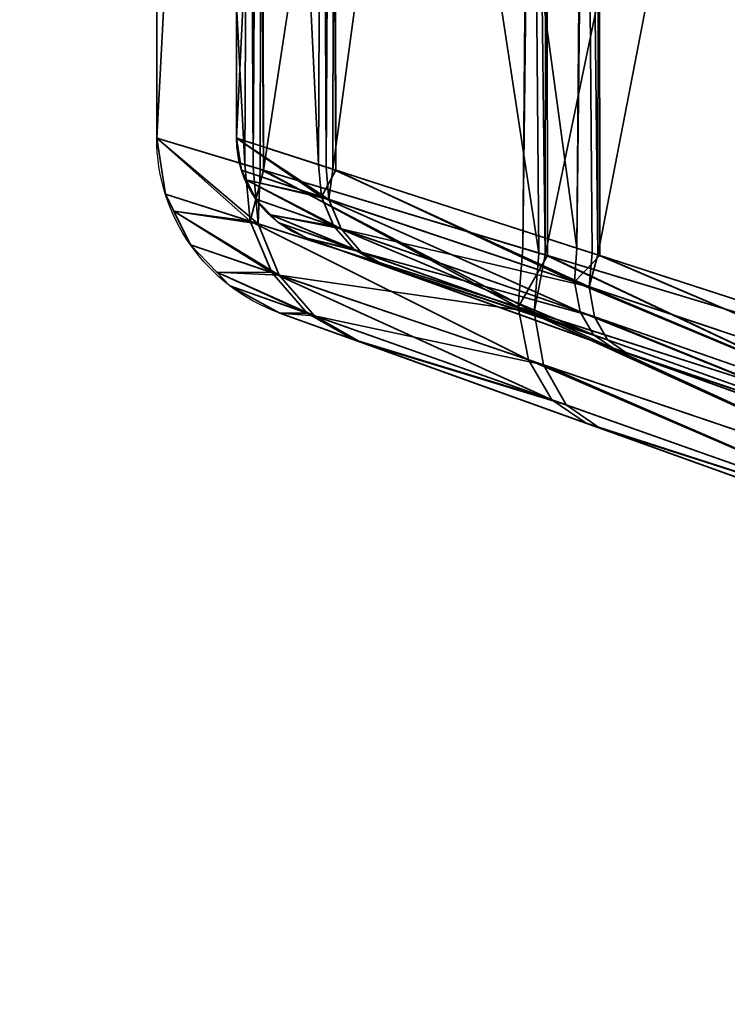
# Model space of a CAD drawing. Header units: millimetres. Extents: x -603 to 3703, y -120 to 249.
# Tile 821 of 1056: x 2462.41 to 2469.07, y -40.45 to -31.18. Entities that reach past the tile are written whole.
import ezdxf

# ---------------------------------------------------------------- set-up
doc = ezdxf.new("R2010")
doc.units = ezdxf.units.MM
doc.layers.add('151', color=7, linetype='Continuous', true_color=0xffffff)

# ---------------------------------------------------------------- blocks, each defined once
blk = doc.blocks.new('UG_SURFACE_185')
at = {"layer": '151', "color": 252, "linetype": 'Continuous', "lineweight": 35}
for points in [[(2471.2992, -14.415, 1018.7221), (2471.2992, -34.585, 1018.7221), (2467.3533, -33.3969, 1020.944)], [(2467.3533, -33.3969, 1020.944), (2467.3753, -15.5965, 1020.9816), (2471.2992, -14.415, 1018.7221)], [(2471.2992, -34.585, 1161.2779), (2471.2992, -14.415, 1161.2779), (2467.3533, -15.6031, 1159.0559)], [(2467.8485, -15.6031, 1158.494), (2471.519, -14.415, 1160.5608), (2471.519, -34.585, 1160.5608)], [(2471.519, -14.415, 1019.4391), (2467.8688, -15.5965, 1021.5409), (2467.8485, -33.3969, 1021.5061)], [(2467.8485, -33.3969, 1021.5061), (2471.519, -34.585, 1019.4391), (2471.519, -14.415, 1019.4391)], [(2467.2954, -15.6205, 1159.0234), (2464.6738, -16.4099, 1155.4127), (2464.705, -32.5995, 1155.3915)], [(2467.2954, -15.6205, 1159.0234), (2464.705, -32.5995, 1155.3915), (2467.1428, -33.3335, 1158.8846)], [(2465.3556, -16.4099, 1155.1049), (2467.7947, -15.6205, 1158.4636), (2467.6526, -33.3335, 1158.3346)], [(2467.1428, -15.6665, 1021.1153), (2467.3753, -15.5965, 1020.9816), (2467.3533, -33.3969, 1020.944)], [(2467.1428, -33.3335, 1158.8846), (2467.3533, -15.6031, 1159.0559), (2467.2954, -15.6205, 1159.0234)], [(2467.1428, -33.3335, 1158.8846), (2467.3753, -33.4035, 1159.0185), (2467.3533, -15.6031, 1159.0559)], [(2467.3533, -15.6031, 1159.0559), (2467.3753, -33.4035, 1159.0185), (2471.2992, -34.585, 1161.2779)], [(2467.8485, -33.3969, 1021.5061), (2467.8688, -15.5965, 1021.5409), (2467.6526, -15.6665, 1021.6655)], [(2467.8485, -15.6031, 1158.494), (2467.8688, -33.4035, 1158.4591), (2467.6526, -33.3335, 1158.3346)], [(2467.7947, -15.6205, 1158.4636), (2467.8485, -15.6031, 1158.494), (2467.6526, -33.3335, 1158.3346)], [(2471.519, -34.585, 1160.5608), (2467.8688, -33.4035, 1158.4591), (2467.8485, -15.6031, 1158.494)], [(2467.2954, -33.3795, 1020.9767), (2464.705, -16.4005, 1024.6085), (2467.1428, -15.6665, 1021.1153)], [(2467.6526, -15.6665, 1021.6655), (2465.385, -16.4005, 1024.9149), (2465.3556, -32.5901, 1024.8952)], [(2465.3556, -32.5901, 1024.8952), (2467.7947, -33.3795, 1021.5364), (2467.6526, -15.6665, 1021.6655)], [(2467.1428, -15.6665, 1021.1153), (2467.3533, -33.3969, 1020.944), (2467.2954, -33.3795, 1020.9767)], [(2467.7947, -33.3795, 1021.5364), (2467.8485, -33.3969, 1021.5061), (2467.6526, -15.6665, 1021.6655)], [(2464.5288, -32.5464, 1155.1389), (2464.606, -16.4303, 1155.3195), (2463.7001, -16.7031, 1151)], [(2464.5288, -16.4536, 1024.8611), (2464.606, -32.5697, 1024.6805), (2463.7001, -32.2969, 1029)], [(2463.7001, -32.2969, 1029), (2463.7001, -16.7031, 1029), (2464.5288, -16.4536, 1024.8611)], [(2464.4499, -16.7031, 1151), (2465.2927, -16.4303, 1155.0181), (2465.2209, -32.5464, 1154.8501)], [(2465.2209, -16.4536, 1025.1499), (2464.4499, -16.7031, 1029), (2464.4499, -32.2969, 1029)], [(2464.4499, -32.2969, 1029), (2465.2927, -32.5697, 1024.9819), (2465.2209, -16.4536, 1025.1499)], [(2464.5288, -16.4536, 1024.8611), (2464.705, -16.4005, 1024.6085), (2464.606, -32.5697, 1024.6805)], [(2464.5288, -32.5464, 1155.1389), (2464.705, -32.5995, 1155.3915), (2464.606, -16.4303, 1155.3195)], [(2464.705, -16.4005, 1024.6085), (2464.6738, -32.5901, 1024.5873), (2464.606, -32.5697, 1024.6805)], [(2464.705, -32.5995, 1155.3915), (2464.6738, -16.4099, 1155.4127), (2464.606, -16.4303, 1155.3195)], [(2467.2954, -33.3795, 1020.9767), (2464.6738, -32.5901, 1024.5873), (2464.705, -16.4005, 1024.6085)], [(2465.2927, -32.5697, 1024.9819), (2465.385, -16.4005, 1024.9149), (2465.2209, -16.4536, 1025.1499)], [(2465.2927, -16.4303, 1155.0181), (2465.385, -32.5995, 1155.0851), (2465.2209, -32.5464, 1154.8501)], [(2465.2927, -32.5697, 1024.9819), (2465.3556, -32.5901, 1024.8952), (2465.385, -16.4005, 1024.9149)], [(2465.2927, -16.4303, 1155.0181), (2465.3556, -16.4099, 1155.1049), (2465.385, -32.5995, 1155.0851)], [(2467.6526, -33.3335, 1158.3346), (2465.385, -32.5995, 1155.0851), (2465.3556, -16.4099, 1155.1049)], [(2463.7001, -16.7031, 1151), (2463.7001, -32.2969, 1151), (2464.5288, -32.5464, 1155.1389)], [(2463.7001, -32.2969, 1029), (2463.7001, -32.2969, 1151), (2463.7001, -16.7031, 1151), (2463.7001, -16.7031, 1029)], [(2465.2209, -32.5464, 1154.8501), (2464.4499, -32.2969, 1151), (2464.4499, -16.7031, 1151)], [(2464.4499, -16.7031, 1029), (2464.4499, -16.7031, 1151), (2464.4499, -32.2969, 1151), (2464.4499, -32.2969, 1029)], [(2463.7001, -32.2969, 1029), (2464.606, -32.5697, 1024.6805), (2464.6533, -33.1046, 1024.7856)], [(2464.6533, -33.1046, 1024.7856), (2463.7816, -32.8248, 1029), (2463.7001, -32.2969, 1029)], [(2463.7001, -32.2969, 1151), (2463.7816, -32.8248, 1151), (2464.5789, -33.0807, 1155.0378)], [(2464.5789, -33.0807, 1155.0378), (2464.5288, -32.5464, 1155.1389), (2463.7001, -32.2969, 1151)], [(2463.7816, -32.8248, 1151), (2463.7001, -32.2969, 1151), (2463.7001, -32.2969, 1029), (2463.7816, -32.8248, 1029)], [(2464.4966, -32.5985, 1029), (2464.4499, -32.2969, 1029), (2464.4499, -32.2969, 1151), (2464.4966, -32.5985, 1151)], [(2464.4499, -32.2969, 1151), (2465.2209, -32.5464, 1154.8501), (2465.2495, -32.8517, 1154.7923)], [(2465.2495, -32.8517, 1154.7923), (2464.4966, -32.5985, 1151), (2464.4499, -32.2969, 1151)], [(2464.4499, -32.2969, 1029), (2464.4966, -32.5985, 1029), (2465.3199, -32.8753, 1025.0419)], [(2465.3199, -32.8753, 1025.0419), (2465.2927, -32.5697, 1024.9819), (2464.4499, -32.2969, 1029)], [(2464.4966, -32.5985, 1151), (2464.5417, -32.6896, 1151), (2464.5417, -32.6896, 1029), (2464.4966, -32.5985, 1029)], [(2464.5417, -32.6896, 1151), (2464.4966, -32.5985, 1151), (2465.2495, -32.8517, 1154.7923)], [(2465.3199, -32.8753, 1025.0419), (2464.4966, -32.5985, 1029), (2464.5417, -32.6896, 1029)], [(2464.705, -32.5995, 1155.3915), (2464.5288, -32.5464, 1155.1389), (2464.5789, -33.0807, 1155.0378)], [(2464.705, -32.5995, 1155.3915), (2464.5789, -33.0807, 1155.0378), (2467.1013, -33.8893, 1158.7138)], [(2464.6533, -33.1046, 1024.7856), (2464.606, -32.5697, 1024.6805), (2464.6738, -32.5901, 1024.5873)], [(2467.2489, -33.9366, 1021.1492), (2464.6533, -33.1046, 1024.7856), (2464.6738, -32.5901, 1024.5873)], [(2464.6738, -32.5901, 1024.5873), (2467.2954, -33.3795, 1020.9767), (2467.2489, -33.9366, 1021.1492)], [(2467.1013, -33.8893, 1158.7138), (2467.1428, -33.3335, 1158.8846), (2464.705, -32.5995, 1155.3915)], [(2465.2495, -32.8517, 1154.7923), (2465.2209, -32.5464, 1154.8501), (2465.385, -32.5995, 1155.0851)], [(2467.629, -33.6511, 1158.237), (2465.2495, -32.8517, 1154.7923), (2465.385, -32.5995, 1155.0851)], [(2465.3556, -32.5901, 1024.8952), (2465.2927, -32.5697, 1024.9819), (2465.3199, -32.8753, 1025.0419)], [(2465.3556, -32.5901, 1024.8952), (2465.3199, -32.8753, 1025.0419), (2467.768, -33.6978, 1021.6349)], [(2467.768, -33.6978, 1021.6349), (2467.7947, -33.3795, 1021.5364), (2465.3556, -32.5901, 1024.8952)], [(2465.385, -32.5995, 1155.0851), (2467.6526, -33.3335, 1158.3346), (2467.629, -33.6511, 1158.237)], [(2464.632, -32.8721, 1029), (2464.5417, -32.6896, 1029), (2464.5417, -32.6896, 1151), (2464.632, -32.8721, 1151)], [(2464.5417, -32.6896, 1151), (2465.2495, -32.8517, 1154.7923), (2465.3652, -33.1273, 1154.7028)], [(2465.3652, -33.1273, 1154.7028), (2464.632, -32.8721, 1151), (2464.5417, -32.6896, 1151)], [(2464.5417, -32.6896, 1029), (2464.632, -32.8721, 1029), (2465.4336, -33.1511, 1025.1354)], [(2465.4336, -33.1511, 1025.1354), (2465.3199, -32.8753, 1025.0419), (2464.5417, -32.6896, 1029)], [(2463.8603, -32.984, 1029), (2463.7816, -32.8248, 1029), (2464.6533, -33.1046, 1024.7856)], [(2464.5789, -33.0807, 1155.0378), (2463.7816, -32.8248, 1151), (2463.8603, -32.984, 1151)], [(2463.7816, -32.8248, 1029), (2463.8603, -32.984, 1029), (2463.8603, -32.984, 1151), (2463.7816, -32.8248, 1151)], [(2464.632, -32.8721, 1151), (2464.7732, -33.0188, 1151), (2464.7732, -33.0188, 1029), (2464.632, -32.8721, 1029)], [(2464.7732, -33.0188, 1151), (2464.632, -32.8721, 1151), (2465.3652, -33.1273, 1154.7028)], [(2465.4336, -33.1511, 1025.1354), (2464.632, -32.8721, 1029), (2464.7732, -33.0188, 1029)], [(2467.6833, -33.9335, 1158.0688), (2465.3652, -33.1273, 1154.7028), (2465.2495, -32.8517, 1154.7923)], [(2465.2495, -32.8517, 1154.7923), (2467.629, -33.6511, 1158.237), (2467.6833, -33.9335, 1158.0688)], [(2467.768, -33.6978, 1021.6349), (2465.3199, -32.8753, 1025.0419), (2465.4336, -33.1511, 1025.1354)], [(2463.8603, -32.984, 1029), (2464.6533, -33.1046, 1024.7856), (2464.8526, -33.5871, 1024.9492)], [(2464.8526, -33.5871, 1024.9492), (2464.0183, -33.3034, 1029), (2463.8603, -32.984, 1029)], [(2463.8603, -32.984, 1151), (2464.0183, -33.3034, 1151), (2464.7813, -33.5629, 1154.881)], [(2464.7813, -33.5629, 1154.881), (2464.5789, -33.0807, 1155.0378), (2463.8603, -32.984, 1151)], [(2464.0183, -33.3034, 1151), (2463.8603, -32.984, 1151), (2463.8603, -32.984, 1029), (2464.0183, -33.3034, 1029)], [(2464.8435, -33.092, 1029), (2464.7732, -33.0188, 1029), (2464.7732, -33.0188, 1151), (2464.8435, -33.092, 1151)], [(2464.7732, -33.0188, 1151), (2465.3652, -33.1273, 1154.7028), (2465.5566, -33.3463, 1154.59)], [(2465.5566, -33.3463, 1154.59), (2464.8435, -33.092, 1151), (2464.7732, -33.0188, 1151)], [(2464.7732, -33.0188, 1029), (2464.8435, -33.092, 1029), (2465.6234, -33.37, 1025.2532)], [(2465.6234, -33.37, 1025.2532), (2465.4336, -33.1511, 1025.1354), (2464.7732, -33.0188, 1029)], [(2467.1965, -34.3834, 1158.4195), (2467.1013, -33.8893, 1158.7138), (2464.5789, -33.0807, 1155.0378)], [(2464.5789, -33.0807, 1155.0378), (2464.7813, -33.5629, 1154.881), (2467.1965, -34.3834, 1158.4195)], [(2464.8526, -33.5871, 1024.9492), (2464.6533, -33.1046, 1024.7856), (2467.2489, -33.9366, 1021.1492)], [(2464.8435, -33.092, 1151), (2465.1115, -33.2379, 1151), (2465.1115, -33.2379, 1029), (2464.8435, -33.092, 1029)], [(2465.1115, -33.2379, 1151), (2464.8435, -33.092, 1151), (2465.5566, -33.3463, 1154.59)], [(2465.6234, -33.37, 1025.2532), (2464.8435, -33.092, 1029), (2465.1115, -33.2379, 1029)], [(2467.8097, -34.1492, 1157.8486), (2465.5566, -33.3463, 1154.59), (2465.3652, -33.1273, 1154.7028)], [(2465.3652, -33.1273, 1154.7028), (2467.6833, -33.9335, 1158.0688), (2467.8097, -34.1492, 1157.8486)], [(2465.4336, -33.1511, 1025.1354), (2467.8187, -33.9806, 1021.806), (2467.768, -33.6978, 1021.6349)], [(2467.8187, -33.9806, 1021.806), (2465.4336, -33.1511, 1025.1354), (2465.6234, -33.37, 1025.2532)], [(2465.5566, -33.3463, 1154.59), (2465.8053, -33.4874, 1154.4651), (2465.1115, -33.2379, 1151)], [(2465.1115, -33.2379, 1151), (2465.8053, -33.4874, 1154.4651), (2467.994, -34.2745, 1157.6011), (2471.4737, -35.526, 1159.6048)], [(2471.4737, -35.526, 1020.3953), (2468.1218, -34.3205, 1022.2827), (2465.8701, -33.5107, 1025.3837), (2465.1115, -33.2379, 1029)], [(2465.1115, -33.2379, 1029), (2465.1115, -33.2379, 1151), (2484.8423, -40.3336, 1163.7028), (2471.4737, -35.526, 1020.3953)], [(2471.4737, -35.526, 1159.6048), (2484.8423, -40.3336, 1163.7028), (2465.1115, -33.2379, 1151)], [(2465.1115, -33.2379, 1029), (2465.8701, -33.5107, 1025.3837), (2465.6234, -33.37, 1025.2532)], [(2464.2656, -33.5603, 1029), (2464.0183, -33.3034, 1029), (2464.8526, -33.5871, 1024.9492)], [(2464.7813, -33.5629, 1154.881), (2464.0183, -33.3034, 1151), (2464.2656, -33.5603, 1151)], [(2464.0183, -33.3034, 1029), (2464.2656, -33.5603, 1029), (2464.2656, -33.5603, 1151), (2464.0183, -33.3034, 1151)], [(2465.8053, -33.4874, 1154.4651), (2465.5566, -33.3463, 1154.59), (2467.8097, -34.1492, 1157.8486)], [(2467.3753, -33.4035, 1159.0185), (2467.1428, -33.3335, 1158.8846), (2467.1013, -33.8893, 1158.7138)], [(2467.629, -33.6511, 1158.237), (2467.6526, -33.3335, 1158.3346), (2467.8688, -33.4035, 1158.4591)], [(2467.9413, -34.1962, 1022.0302), (2465.6234, -33.37, 1025.2532), (2465.8701, -33.5107, 1025.3837)], [(2465.6234, -33.37, 1025.2532), (2467.9413, -34.1962, 1022.0302), (2467.8187, -33.9806, 1021.806)], [(2467.3753, -33.4035, 1159.0185), (2467.1013, -33.8893, 1158.7138), (2471.138, -35.1801, 1161.106)], [(2467.2489, -33.9366, 1021.1492), (2467.2954, -33.3795, 1020.9767), (2467.3533, -33.3969, 1020.944)], [(2471.138, -35.1801, 1018.894), (2467.2489, -33.9366, 1021.1492), (2467.3533, -33.3969, 1020.944)], [(2467.3533, -33.3969, 1020.944), (2471.2992, -34.585, 1018.7221), (2471.138, -35.1801, 1018.894)], [(2471.138, -35.1801, 1161.106), (2471.2992, -34.585, 1161.2779), (2467.3753, -33.4035, 1159.0185)], [(2471.427, -34.925, 1160.4626), (2467.629, -33.6511, 1158.237), (2467.8688, -33.4035, 1158.4591)], [(2467.8485, -33.3969, 1021.5061), (2467.7947, -33.3795, 1021.5364), (2467.768, -33.6978, 1021.6349)], [(2467.8485, -33.3969, 1021.5061), (2467.768, -33.6978, 1021.6349), (2471.427, -34.925, 1019.5373)], [(2471.427, -34.925, 1019.5373), (2471.519, -34.585, 1019.4391), (2467.8485, -33.3969, 1021.5061)], [(2467.8688, -33.4035, 1158.4591), (2471.519, -34.585, 1160.5608), (2471.427, -34.925, 1160.4626)], [(2467.8097, -34.1492, 1157.8486), (2467.994, -34.2745, 1157.6011), (2465.8053, -33.4874, 1154.4651)], [(2465.8701, -33.5107, 1025.3837), (2468.1218, -34.3205, 1022.2827), (2467.9413, -34.1962, 1022.0302)], [(2464.2656, -33.5603, 1029), (2464.8526, -33.5871, 1024.9492), (2465.1845, -33.9702, 1025.1553)], [(2465.1845, -33.9702, 1025.1553), (2464.3886, -33.6884, 1029), (2464.2656, -33.5603, 1029)], [(2464.2656, -33.5603, 1151), (2464.3886, -33.6884, 1151), (2465.1165, -33.9462, 1154.6837)], [(2465.1165, -33.9462, 1154.6837), (2464.7813, -33.5629, 1154.881), (2464.2656, -33.5603, 1151)], [(2464.3886, -33.6884, 1151), (2464.2656, -33.5603, 1151), (2464.2656, -33.5603, 1029), (2464.3886, -33.6884, 1029)], [(2467.4175, -34.761, 1158.0343), (2467.1965, -34.3834, 1158.4195), (2464.7813, -33.5629, 1154.881)], [(2464.7813, -33.5629, 1154.881), (2465.1165, -33.9462, 1154.6837), (2467.4175, -34.761, 1158.0343)], [(2465.1845, -33.9702, 1025.1553), (2464.8526, -33.5871, 1024.9492), (2467.3378, -34.4314, 1021.4484)], [(2467.2489, -33.9366, 1021.1492), (2467.3378, -34.4314, 1021.4484), (2464.8526, -33.5871, 1024.9492)], [(2464.8578, -33.9437, 1029), (2464.3886, -33.6884, 1029), (2465.1845, -33.9702, 1025.1553)], [(2465.1165, -33.9462, 1154.6837), (2464.3886, -33.6884, 1151), (2464.8578, -33.9437, 1151)], [(2464.3886, -33.6884, 1029), (2464.8578, -33.9437, 1029), (2464.8578, -33.9437, 1151), (2464.3886, -33.6884, 1151)], [(2467.629, -33.6511, 1158.237), (2471.427, -34.925, 1160.4626), (2471.3862, -35.2196, 1160.2496)], [(2471.3862, -35.2196, 1160.2496), (2467.6833, -33.9335, 1158.0688), (2467.629, -33.6511, 1158.237)], [(2467.768, -33.6978, 1021.6349), (2467.8187, -33.9806, 1021.806), (2471.3862, -35.2196, 1019.7504)], [(2471.3862, -35.2196, 1019.7504), (2471.427, -34.925, 1019.5373), (2467.768, -33.6978, 1021.6349)], [(2467.1013, -33.8893, 1158.7138), (2467.1965, -34.3834, 1158.4195), (2471.067, -35.6956, 1160.7332)], [(2471.067, -35.6956, 1160.7332), (2471.138, -35.1801, 1161.106), (2467.1013, -33.8893, 1158.7138)], [(2465.1845, -33.9702, 1025.1553), (2465.6162, -34.2165, 1025.3837), (2464.8578, -33.9437, 1029)], [(2471.22, -36.2317, 1020.3953), (2484.5884, -41.0394, 1163.7028), (2464.8578, -33.9437, 1151), (2464.8578, -33.9437, 1029)], [(2464.8578, -33.9437, 1151), (2484.5884, -41.0394, 1163.7028), (2471.22, -36.2317, 1159.6048)], [(2471.22, -36.2317, 1159.6048), (2467.7401, -34.9803, 1157.6011), (2465.5516, -34.1932, 1154.4651), (2464.8578, -33.9437, 1151)], [(2464.8578, -33.9437, 1029), (2465.6162, -34.2165, 1025.3837), (2467.8679, -35.0262, 1022.2827), (2471.22, -36.2317, 1020.3953)], [(2464.8578, -33.9437, 1151), (2465.5516, -34.1932, 1154.4651), (2465.1165, -33.9462, 1154.6837)], [(2467.4175, -34.761, 1158.0343), (2465.1165, -33.9462, 1154.6837), (2465.5516, -34.1932, 1154.4651)], [(2465.6162, -34.2165, 1025.3837), (2465.1845, -33.9702, 1025.1553), (2467.5522, -34.8087, 1021.8408)], [(2467.3378, -34.4314, 1021.4484), (2467.5522, -34.8087, 1021.8408), (2465.1845, -33.9702, 1025.1553)], [(2467.2489, -33.9366, 1021.1492), (2471.138, -35.1801, 1018.894), (2471.067, -35.6956, 1019.2667)], [(2471.067, -35.6956, 1019.2667), (2467.3378, -34.4314, 1021.4484), (2467.2489, -33.9366, 1021.1492)], [(2467.6833, -33.9335, 1158.0688), (2471.3862, -35.2196, 1160.2496), (2471.4026, -35.4293, 1159.9503)], [(2471.4026, -35.4293, 1159.9503), (2467.8097, -34.1492, 1157.8486), (2467.6833, -33.9335, 1158.0688)], [(2467.8187, -33.9806, 1021.806), (2467.9413, -34.1962, 1022.0302), (2471.4026, -35.4293, 1020.0497)], [(2471.4026, -35.4293, 1020.0497), (2471.3862, -35.2196, 1019.7504), (2467.8187, -33.9806, 1021.806)], [(2467.994, -34.2745, 1157.6011), (2467.8097, -34.1492, 1157.8486), (2471.4026, -35.4293, 1159.9503)], [(2465.5516, -34.1932, 1154.4651), (2467.7401, -34.9803, 1157.6011), (2467.4175, -34.761, 1158.0343)], [(2467.5522, -34.8087, 1021.8408), (2467.8679, -35.0262, 1022.2827), (2465.6162, -34.2165, 1025.3837)], [(2471.4026, -35.4293, 1020.0497), (2467.9413, -34.1962, 1022.0302), (2468.1218, -34.3205, 1022.2827)], [(2471.4026, -35.4293, 1159.9503), (2471.4737, -35.526, 1159.6048), (2467.994, -34.2745, 1157.6011)], [(2468.1218, -34.3205, 1022.2827), (2471.4737, -35.526, 1020.3953), (2471.4026, -35.4293, 1020.0497)], [(2467.1965, -34.3834, 1158.4195), (2467.4175, -34.761, 1158.0343), (2471.0956, -36.0625, 1160.2094)], [(2471.0956, -36.0625, 1160.2094), (2471.067, -35.6956, 1160.7332), (2467.1965, -34.3834, 1158.4195)], [(2467.3378, -34.4314, 1021.4484), (2471.067, -35.6956, 1019.2667), (2471.0956, -36.0625, 1019.7905)], [(2471.0956, -36.0625, 1019.7905), (2467.5522, -34.8087, 1021.8408), (2467.3378, -34.4314, 1021.4484)], [(2471.0956, -36.0625, 1160.2094), (2467.4175, -34.761, 1158.0343), (2467.7401, -34.9803, 1157.6011)], [(2467.8679, -35.0262, 1022.2827), (2467.5522, -34.8087, 1021.8408), (2471.0956, -36.0625, 1019.7905)], [(2467.7401, -34.9803, 1157.6011), (2471.22, -36.2317, 1159.6048), (2471.0956, -36.0625, 1160.2094)], [(2471.0956, -36.0625, 1019.7905), (2471.22, -36.2317, 1020.3953), (2467.8679, -35.0262, 1022.2827)]]:
    blk.add_3dface(points, dxfattribs=at)
blk = doc.blocks.new('UG_SURFACE_226')
at = {"layer": '151', "color": 252, "linetype": 'Continuous', "lineweight": 35}
for points in [[(2471.2992, -14.415, 1018.7221), (2471.2992, -34.585, 1018.7221), (2467.3533, -33.3969, 1020.944)], [(2467.3533, -33.3969, 1020.944), (2467.3753, -15.5965, 1020.9816), (2471.2992, -14.415, 1018.7221)], [(2471.2992, -34.585, 1161.2779), (2471.2992, -14.415, 1161.2779), (2467.3533, -15.6031, 1159.0559)], [(2467.8485, -15.6031, 1158.494), (2471.519, -14.415, 1160.5608), (2471.519, -34.585, 1160.5608)], [(2471.519, -14.415, 1019.4391), (2467.8688, -15.5965, 1021.5409), (2467.8485, -33.3969, 1021.5061)], [(2467.8485, -33.3969, 1021.5061), (2471.519, -34.585, 1019.4391), (2471.519, -14.415, 1019.4391)], [(2467.2954, -15.6205, 1159.0234), (2464.6738, -16.4099, 1155.4127), (2464.705, -32.5995, 1155.3915)], [(2467.2954, -15.6205, 1159.0234), (2464.705, -32.5995, 1155.3915), (2467.1428, -33.3335, 1158.8846)], [(2465.3556, -16.4099, 1155.1049), (2467.7947, -15.6205, 1158.4636), (2467.6526, -33.3335, 1158.3346)], [(2467.1428, -15.6665, 1021.1153), (2467.3753, -15.5965, 1020.9816), (2467.3533, -33.3969, 1020.944)], [(2467.1428, -33.3335, 1158.8846), (2467.3533, -15.6031, 1159.0559), (2467.2954, -15.6205, 1159.0234)], [(2467.1428, -33.3335, 1158.8846), (2467.3753, -33.4035, 1159.0185), (2467.3533, -15.6031, 1159.0559)], [(2467.3533, -15.6031, 1159.0559), (2467.3753, -33.4035, 1159.0185), (2471.2992, -34.585, 1161.2779)], [(2467.8485, -33.3969, 1021.5061), (2467.8688, -15.5965, 1021.5409), (2467.6526, -15.6665, 1021.6655)], [(2467.8485, -15.6031, 1158.494), (2467.8688, -33.4035, 1158.4591), (2467.6526, -33.3335, 1158.3346)], [(2467.7947, -15.6205, 1158.4636), (2467.8485, -15.6031, 1158.494), (2467.6526, -33.3335, 1158.3346)], [(2471.519, -34.585, 1160.5608), (2467.8688, -33.4035, 1158.4591), (2467.8485, -15.6031, 1158.494)], [(2467.2954, -33.3795, 1020.9767), (2464.705, -16.4005, 1024.6085), (2467.1428, -15.6665, 1021.1153)], [(2467.6526, -15.6665, 1021.6655), (2465.385, -16.4005, 1024.9149), (2465.3556, -32.5901, 1024.8952)], [(2465.3556, -32.5901, 1024.8952), (2467.7947, -33.3795, 1021.5364), (2467.6526, -15.6665, 1021.6655)], [(2467.1428, -15.6665, 1021.1153), (2467.3533, -33.3969, 1020.944), (2467.2954, -33.3795, 1020.9767)], [(2467.7947, -33.3795, 1021.5364), (2467.8485, -33.3969, 1021.5061), (2467.6526, -15.6665, 1021.6655)], [(2464.5288, -32.5464, 1155.1389), (2464.606, -16.4303, 1155.3195), (2463.7001, -16.7031, 1151)], [(2464.5288, -16.4536, 1024.8611), (2464.606, -32.5697, 1024.6805), (2463.7001, -32.2969, 1029)], [(2463.7001, -32.2969, 1029), (2463.7001, -16.7031, 1029), (2464.5288, -16.4536, 1024.8611)], [(2464.4499, -16.7031, 1151), (2465.2927, -16.4303, 1155.0181), (2465.2209, -32.5464, 1154.8501)], [(2465.2209, -16.4536, 1025.1499), (2464.4499, -16.7031, 1029), (2464.4499, -32.2969, 1029)], [(2464.4499, -32.2969, 1029), (2465.2927, -32.5697, 1024.9819), (2465.2209, -16.4536, 1025.1499)], [(2464.5288, -16.4536, 1024.8611), (2464.705, -16.4005, 1024.6085), (2464.606, -32.5697, 1024.6805)], [(2464.5288, -32.5464, 1155.1389), (2464.705, -32.5995, 1155.3915), (2464.606, -16.4303, 1155.3195)], [(2464.705, -16.4005, 1024.6085), (2464.6738, -32.5901, 1024.5873), (2464.606, -32.5697, 1024.6805)], [(2464.705, -32.5995, 1155.3915), (2464.6738, -16.4099, 1155.4127), (2464.606, -16.4303, 1155.3195)], [(2467.2954, -33.3795, 1020.9767), (2464.6738, -32.5901, 1024.5873), (2464.705, -16.4005, 1024.6085)], [(2465.2927, -32.5697, 1024.9819), (2465.385, -16.4005, 1024.9149), (2465.2209, -16.4536, 1025.1499)], [(2465.2927, -16.4303, 1155.0181), (2465.385, -32.5995, 1155.0851), (2465.2209, -32.5464, 1154.8501)], [(2465.2927, -32.5697, 1024.9819), (2465.3556, -32.5901, 1024.8952), (2465.385, -16.4005, 1024.9149)], [(2465.2927, -16.4303, 1155.0181), (2465.3556, -16.4099, 1155.1049), (2465.385, -32.5995, 1155.0851)], [(2467.6526, -33.3335, 1158.3346), (2465.385, -32.5995, 1155.0851), (2465.3556, -16.4099, 1155.1049)], [(2463.7001, -16.7031, 1151), (2463.7001, -32.2969, 1151), (2464.5288, -32.5464, 1155.1389)], [(2463.7001, -32.2969, 1029), (2463.7001, -32.2969, 1151), (2463.7001, -16.7031, 1151), (2463.7001, -16.7031, 1029)], [(2465.2209, -32.5464, 1154.8501), (2464.4499, -32.2969, 1151), (2464.4499, -16.7031, 1151)], [(2464.4499, -16.7031, 1029), (2464.4499, -16.7031, 1151), (2464.4499, -32.2969, 1151), (2464.4499, -32.2969, 1029)], [(2463.7001, -32.2969, 1029), (2464.606, -32.5697, 1024.6805), (2464.6533, -33.1046, 1024.7856)], [(2464.6533, -33.1046, 1024.7856), (2463.7816, -32.8248, 1029), (2463.7001, -32.2969, 1029)], [(2463.7001, -32.2969, 1151), (2463.7816, -32.8248, 1151), (2464.5789, -33.0807, 1155.0378)], [(2464.5789, -33.0807, 1155.0378), (2464.5288, -32.5464, 1155.1389), (2463.7001, -32.2969, 1151)], [(2463.7816, -32.8248, 1151), (2463.7001, -32.2969, 1151), (2463.7001, -32.2969, 1029), (2463.7816, -32.8248, 1029)], [(2464.4966, -32.5985, 1029), (2464.4499, -32.2969, 1029), (2464.4499, -32.2969, 1151), (2464.4966, -32.5985, 1151)], [(2464.4499, -32.2969, 1151), (2465.2209, -32.5464, 1154.8501), (2465.2495, -32.8517, 1154.7923)], [(2465.2495, -32.8517, 1154.7923), (2464.4966, -32.5985, 1151), (2464.4499, -32.2969, 1151)], [(2464.4499, -32.2969, 1029), (2464.4966, -32.5985, 1029), (2465.3199, -32.8753, 1025.0419)], [(2465.3199, -32.8753, 1025.0419), (2465.2927, -32.5697, 1024.9819), (2464.4499, -32.2969, 1029)], [(2464.4966, -32.5985, 1151), (2464.5417, -32.6896, 1151), (2464.5417, -32.6896, 1029), (2464.4966, -32.5985, 1029)], [(2464.5417, -32.6896, 1151), (2464.4966, -32.5985, 1151), (2465.2495, -32.8517, 1154.7923)], [(2465.3199, -32.8753, 1025.0419), (2464.4966, -32.5985, 1029), (2464.5417, -32.6896, 1029)], [(2464.705, -32.5995, 1155.3915), (2464.5288, -32.5464, 1155.1389), (2464.5789, -33.0807, 1155.0378)], [(2464.705, -32.5995, 1155.3915), (2464.5789, -33.0807, 1155.0378), (2467.1013, -33.8893, 1158.7138)], [(2464.6533, -33.1046, 1024.7856), (2464.606, -32.5697, 1024.6805), (2464.6738, -32.5901, 1024.5873)], [(2467.2489, -33.9366, 1021.1492), (2464.6533, -33.1046, 1024.7856), (2464.6738, -32.5901, 1024.5873)], [(2464.6738, -32.5901, 1024.5873), (2467.2954, -33.3795, 1020.9767), (2467.2489, -33.9366, 1021.1492)], [(2467.1013, -33.8893, 1158.7138), (2467.1428, -33.3335, 1158.8846), (2464.705, -32.5995, 1155.3915)], [(2465.2495, -32.8517, 1154.7923), (2465.2209, -32.5464, 1154.8501), (2465.385, -32.5995, 1155.0851)], [(2467.629, -33.6511, 1158.237), (2465.2495, -32.8517, 1154.7923), (2465.385, -32.5995, 1155.0851)], [(2465.3556, -32.5901, 1024.8952), (2465.2927, -32.5697, 1024.9819), (2465.3199, -32.8753, 1025.0419)], [(2465.3556, -32.5901, 1024.8952), (2465.3199, -32.8753, 1025.0419), (2467.768, -33.6978, 1021.6349)], [(2467.768, -33.6978, 1021.6349), (2467.7947, -33.3795, 1021.5364), (2465.3556, -32.5901, 1024.8952)], [(2465.385, -32.5995, 1155.0851), (2467.6526, -33.3335, 1158.3346), (2467.629, -33.6511, 1158.237)], [(2464.632, -32.8721, 1029), (2464.5417, -32.6896, 1029), (2464.5417, -32.6896, 1151), (2464.632, -32.8721, 1151)], [(2464.5417, -32.6896, 1151), (2465.2495, -32.8517, 1154.7923), (2465.3652, -33.1273, 1154.7028)], [(2465.3652, -33.1273, 1154.7028), (2464.632, -32.8721, 1151), (2464.5417, -32.6896, 1151)], [(2464.5417, -32.6896, 1029), (2464.632, -32.8721, 1029), (2465.4336, -33.1511, 1025.1354)], [(2465.4336, -33.1511, 1025.1354), (2465.3199, -32.8753, 1025.0419), (2464.5417, -32.6896, 1029)], [(2463.8603, -32.984, 1029), (2463.7816, -32.8248, 1029), (2464.6533, -33.1046, 1024.7856)], [(2464.5789, -33.0807, 1155.0378), (2463.7816, -32.8248, 1151), (2463.8603, -32.984, 1151)], [(2463.7816, -32.8248, 1029), (2463.8603, -32.984, 1029), (2463.8603, -32.984, 1151), (2463.7816, -32.8248, 1151)], [(2464.632, -32.8721, 1151), (2464.7732, -33.0188, 1151), (2464.7732, -33.0188, 1029), (2464.632, -32.8721, 1029)], [(2464.7732, -33.0188, 1151), (2464.632, -32.8721, 1151), (2465.3652, -33.1273, 1154.7028)], [(2465.4336, -33.1511, 1025.1354), (2464.632, -32.8721, 1029), (2464.7732, -33.0188, 1029)], [(2467.6833, -33.9335, 1158.0688), (2465.3652, -33.1273, 1154.7028), (2465.2495, -32.8517, 1154.7923)], [(2465.2495, -32.8517, 1154.7923), (2467.629, -33.6511, 1158.237), (2467.6833, -33.9335, 1158.0688)], [(2467.768, -33.6978, 1021.6349), (2465.3199, -32.8753, 1025.0419), (2465.4336, -33.1511, 1025.1354)], [(2463.8603, -32.984, 1029), (2464.6533, -33.1046, 1024.7856), (2464.8526, -33.5871, 1024.9492)], [(2464.8526, -33.5871, 1024.9492), (2464.0183, -33.3034, 1029), (2463.8603, -32.984, 1029)], [(2463.8603, -32.984, 1151), (2464.0183, -33.3034, 1151), (2464.7813, -33.5629, 1154.881)], [(2464.7813, -33.5629, 1154.881), (2464.5789, -33.0807, 1155.0378), (2463.8603, -32.984, 1151)], [(2464.0183, -33.3034, 1151), (2463.8603, -32.984, 1151), (2463.8603, -32.984, 1029), (2464.0183, -33.3034, 1029)], [(2464.8435, -33.092, 1029), (2464.7732, -33.0188, 1029), (2464.7732, -33.0188, 1151), (2464.8435, -33.092, 1151)], [(2464.7732, -33.0188, 1151), (2465.3652, -33.1273, 1154.7028), (2465.5566, -33.3463, 1154.59)], [(2465.5566, -33.3463, 1154.59), (2464.8435, -33.092, 1151), (2464.7732, -33.0188, 1151)], [(2464.7732, -33.0188, 1029), (2464.8435, -33.092, 1029), (2465.6234, -33.37, 1025.2532)], [(2465.6234, -33.37, 1025.2532), (2465.4336, -33.1511, 1025.1354), (2464.7732, -33.0188, 1029)], [(2467.1965, -34.3834, 1158.4195), (2467.1013, -33.8893, 1158.7138), (2464.5789, -33.0807, 1155.0378)], [(2464.5789, -33.0807, 1155.0378), (2464.7813, -33.5629, 1154.881), (2467.1965, -34.3834, 1158.4195)], [(2464.8526, -33.5871, 1024.9492), (2464.6533, -33.1046, 1024.7856), (2467.2489, -33.9366, 1021.1492)], [(2464.8435, -33.092, 1151), (2465.1115, -33.2379, 1151), (2465.1115, -33.2379, 1029), (2464.8435, -33.092, 1029)], [(2465.1115, -33.2379, 1151), (2464.8435, -33.092, 1151), (2465.5566, -33.3463, 1154.59)], [(2465.6234, -33.37, 1025.2532), (2464.8435, -33.092, 1029), (2465.1115, -33.2379, 1029)], [(2467.8097, -34.1492, 1157.8486), (2465.5566, -33.3463, 1154.59), (2465.3652, -33.1273, 1154.7028)], [(2465.3652, -33.1273, 1154.7028), (2467.6833, -33.9335, 1158.0688), (2467.8097, -34.1492, 1157.8486)], [(2465.4336, -33.1511, 1025.1354), (2467.8187, -33.9806, 1021.806), (2467.768, -33.6978, 1021.6349)], [(2467.8187, -33.9806, 1021.806), (2465.4336, -33.1511, 1025.1354), (2465.6234, -33.37, 1025.2532)], [(2465.5566, -33.3463, 1154.59), (2465.8053, -33.4874, 1154.4651), (2465.1115, -33.2379, 1151)], [(2465.1115, -33.2379, 1151), (2465.8053, -33.4874, 1154.4651), (2467.994, -34.2745, 1157.6011), (2471.4737, -35.526, 1159.6048)], [(2471.4737, -35.526, 1020.3953), (2468.1218, -34.3205, 1022.2827), (2465.8701, -33.5107, 1025.3837), (2465.1115, -33.2379, 1029)], [(2465.1115, -33.2379, 1029), (2465.1115, -33.2379, 1151), (2484.8423, -40.3336, 1163.7028), (2471.4737, -35.526, 1020.3953)], [(2471.4737, -35.526, 1159.6048), (2484.8423, -40.3336, 1163.7028), (2465.1115, -33.2379, 1151)], [(2465.1115, -33.2379, 1029), (2465.8701, -33.5107, 1025.3837), (2465.6234, -33.37, 1025.2532)], [(2464.2656, -33.5603, 1029), (2464.0183, -33.3034, 1029), (2464.8526, -33.5871, 1024.9492)], [(2464.7813, -33.5629, 1154.881), (2464.0183, -33.3034, 1151), (2464.2656, -33.5603, 1151)], [(2464.0183, -33.3034, 1029), (2464.2656, -33.5603, 1029), (2464.2656, -33.5603, 1151), (2464.0183, -33.3034, 1151)], [(2465.8053, -33.4874, 1154.4651), (2465.5566, -33.3463, 1154.59), (2467.8097, -34.1492, 1157.8486)], [(2467.3753, -33.4035, 1159.0185), (2467.1428, -33.3335, 1158.8846), (2467.1013, -33.8893, 1158.7138)], [(2467.629, -33.6511, 1158.237), (2467.6526, -33.3335, 1158.3346), (2467.8688, -33.4035, 1158.4591)], [(2467.9413, -34.1962, 1022.0302), (2465.6234, -33.37, 1025.2532), (2465.8701, -33.5107, 1025.3837)], [(2465.6234, -33.37, 1025.2532), (2467.9413, -34.1962, 1022.0302), (2467.8187, -33.9806, 1021.806)], [(2467.3753, -33.4035, 1159.0185), (2467.1013, -33.8893, 1158.7138), (2471.138, -35.1801, 1161.106)], [(2467.2489, -33.9366, 1021.1492), (2467.2954, -33.3795, 1020.9767), (2467.3533, -33.3969, 1020.944)], [(2471.138, -35.1801, 1018.894), (2467.2489, -33.9366, 1021.1492), (2467.3533, -33.3969, 1020.944)], [(2467.3533, -33.3969, 1020.944), (2471.2992, -34.585, 1018.7221), (2471.138, -35.1801, 1018.894)], [(2471.138, -35.1801, 1161.106), (2471.2992, -34.585, 1161.2779), (2467.3753, -33.4035, 1159.0185)], [(2471.427, -34.925, 1160.4626), (2467.629, -33.6511, 1158.237), (2467.8688, -33.4035, 1158.4591)], [(2467.8485, -33.3969, 1021.5061), (2467.7947, -33.3795, 1021.5364), (2467.768, -33.6978, 1021.6349)], [(2467.8485, -33.3969, 1021.5061), (2467.768, -33.6978, 1021.6349), (2471.427, -34.925, 1019.5373)], [(2471.427, -34.925, 1019.5373), (2471.519, -34.585, 1019.4391), (2467.8485, -33.3969, 1021.5061)], [(2467.8688, -33.4035, 1158.4591), (2471.519, -34.585, 1160.5608), (2471.427, -34.925, 1160.4626)], [(2467.8097, -34.1492, 1157.8486), (2467.994, -34.2745, 1157.6011), (2465.8053, -33.4874, 1154.4651)], [(2465.8701, -33.5107, 1025.3837), (2468.1218, -34.3205, 1022.2827), (2467.9413, -34.1962, 1022.0302)], [(2464.2656, -33.5603, 1029), (2464.8526, -33.5871, 1024.9492), (2465.1845, -33.9702, 1025.1553)], [(2465.1845, -33.9702, 1025.1553), (2464.3886, -33.6884, 1029), (2464.2656, -33.5603, 1029)], [(2464.2656, -33.5603, 1151), (2464.3886, -33.6884, 1151), (2465.1165, -33.9462, 1154.6837)], [(2465.1165, -33.9462, 1154.6837), (2464.7813, -33.5629, 1154.881), (2464.2656, -33.5603, 1151)], [(2464.3886, -33.6884, 1151), (2464.2656, -33.5603, 1151), (2464.2656, -33.5603, 1029), (2464.3886, -33.6884, 1029)], [(2467.4175, -34.761, 1158.0343), (2467.1965, -34.3834, 1158.4195), (2464.7813, -33.5629, 1154.881)], [(2464.7813, -33.5629, 1154.881), (2465.1165, -33.9462, 1154.6837), (2467.4175, -34.761, 1158.0343)], [(2465.1845, -33.9702, 1025.1553), (2464.8526, -33.5871, 1024.9492), (2467.3378, -34.4314, 1021.4484)], [(2467.2489, -33.9366, 1021.1492), (2467.3378, -34.4314, 1021.4484), (2464.8526, -33.5871, 1024.9492)], [(2464.8578, -33.9437, 1029), (2464.3886, -33.6884, 1029), (2465.1845, -33.9702, 1025.1553)], [(2465.1165, -33.9462, 1154.6837), (2464.3886, -33.6884, 1151), (2464.8578, -33.9437, 1151)], [(2464.3886, -33.6884, 1029), (2464.8578, -33.9437, 1029), (2464.8578, -33.9437, 1151), (2464.3886, -33.6884, 1151)], [(2467.629, -33.6511, 1158.237), (2471.427, -34.925, 1160.4626), (2471.3862, -35.2196, 1160.2496)], [(2471.3862, -35.2196, 1160.2496), (2467.6833, -33.9335, 1158.0688), (2467.629, -33.6511, 1158.237)], [(2467.768, -33.6978, 1021.6349), (2467.8187, -33.9806, 1021.806), (2471.3862, -35.2196, 1019.7504)], [(2471.3862, -35.2196, 1019.7504), (2471.427, -34.925, 1019.5373), (2467.768, -33.6978, 1021.6349)], [(2467.1013, -33.8893, 1158.7138), (2467.1965, -34.3834, 1158.4195), (2471.067, -35.6956, 1160.7332)], [(2471.067, -35.6956, 1160.7332), (2471.138, -35.1801, 1161.106), (2467.1013, -33.8893, 1158.7138)], [(2465.1845, -33.9702, 1025.1553), (2465.6162, -34.2165, 1025.3837), (2464.8578, -33.9437, 1029)], [(2471.22, -36.2317, 1020.3953), (2484.5884, -41.0394, 1163.7028), (2464.8578, -33.9437, 1151), (2464.8578, -33.9437, 1029)], [(2464.8578, -33.9437, 1151), (2484.5884, -41.0394, 1163.7028), (2471.22, -36.2317, 1159.6048)], [(2471.22, -36.2317, 1159.6048), (2467.7401, -34.9803, 1157.6011), (2465.5516, -34.1932, 1154.4651), (2464.8578, -33.9437, 1151)], [(2464.8578, -33.9437, 1029), (2465.6162, -34.2165, 1025.3837), (2467.8679, -35.0262, 1022.2827), (2471.22, -36.2317, 1020.3953)], [(2464.8578, -33.9437, 1151), (2465.5516, -34.1932, 1154.4651), (2465.1165, -33.9462, 1154.6837)], [(2467.4175, -34.761, 1158.0343), (2465.1165, -33.9462, 1154.6837), (2465.5516, -34.1932, 1154.4651)], [(2465.6162, -34.2165, 1025.3837), (2465.1845, -33.9702, 1025.1553), (2467.5522, -34.8087, 1021.8408)], [(2467.3378, -34.4314, 1021.4484), (2467.5522, -34.8087, 1021.8408), (2465.1845, -33.9702, 1025.1553)], [(2467.2489, -33.9366, 1021.1492), (2471.138, -35.1801, 1018.894), (2471.067, -35.6956, 1019.2667)], [(2471.067, -35.6956, 1019.2667), (2467.3378, -34.4314, 1021.4484), (2467.2489, -33.9366, 1021.1492)], [(2467.6833, -33.9335, 1158.0688), (2471.3862, -35.2196, 1160.2496), (2471.4026, -35.4293, 1159.9503)], [(2471.4026, -35.4293, 1159.9503), (2467.8097, -34.1492, 1157.8486), (2467.6833, -33.9335, 1158.0688)], [(2467.8187, -33.9806, 1021.806), (2467.9413, -34.1962, 1022.0302), (2471.4026, -35.4293, 1020.0497)], [(2471.4026, -35.4293, 1020.0497), (2471.3862, -35.2196, 1019.7504), (2467.8187, -33.9806, 1021.806)], [(2467.994, -34.2745, 1157.6011), (2467.8097, -34.1492, 1157.8486), (2471.4026, -35.4293, 1159.9503)], [(2465.5516, -34.1932, 1154.4651), (2467.7401, -34.9803, 1157.6011), (2467.4175, -34.761, 1158.0343)], [(2467.5522, -34.8087, 1021.8408), (2467.8679, -35.0262, 1022.2827), (2465.6162, -34.2165, 1025.3837)], [(2471.4026, -35.4293, 1020.0497), (2467.9413, -34.1962, 1022.0302), (2468.1218, -34.3205, 1022.2827)], [(2471.4026, -35.4293, 1159.9503), (2471.4737, -35.526, 1159.6048), (2467.994, -34.2745, 1157.6011)], [(2468.1218, -34.3205, 1022.2827), (2471.4737, -35.526, 1020.3953), (2471.4026, -35.4293, 1020.0497)], [(2467.1965, -34.3834, 1158.4195), (2467.4175, -34.761, 1158.0343), (2471.0956, -36.0625, 1160.2094)], [(2471.0956, -36.0625, 1160.2094), (2471.067, -35.6956, 1160.7332), (2467.1965, -34.3834, 1158.4195)], [(2467.3378, -34.4314, 1021.4484), (2471.067, -35.6956, 1019.2667), (2471.0956, -36.0625, 1019.7905)], [(2471.0956, -36.0625, 1019.7905), (2467.5522, -34.8087, 1021.8408), (2467.3378, -34.4314, 1021.4484)], [(2471.0956, -36.0625, 1160.2094), (2467.4175, -34.761, 1158.0343), (2467.7401, -34.9803, 1157.6011)], [(2467.8679, -35.0262, 1022.2827), (2467.5522, -34.8087, 1021.8408), (2471.0956, -36.0625, 1019.7905)], [(2467.7401, -34.9803, 1157.6011), (2471.22, -36.2317, 1159.6048), (2471.0956, -36.0625, 1160.2094)], [(2471.0956, -36.0625, 1019.7905), (2471.22, -36.2317, 1020.3953), (2467.8679, -35.0262, 1022.2827)]]:
    blk.add_3dface(points, dxfattribs=at)
blk = doc.blocks.new('UG_SURFACE_230')
at = {"layer": '151', "color": 252, "linetype": 'Continuous', "lineweight": 35}
for points in [[(2432.4999, -30, 2076), (2432.4999, -46.92, 2076), (3567.5001, -46.92, 2076), (3567.5001, -30, 2076)], [(2434, -30, 2074.5001), (3566, -30, 2074.5001), (3566, -46.92, 2074.5001), (2434, -46.92, 2074.5001)]]:
    blk.add_3dface(points, dxfattribs=at)

msp = doc.modelspace()

# ---------------------------------------------------------------- linework, layer by layer
at = {"layer": '151', "color": 252, "linetype": 'Continuous', "lineweight": -3, "true_color": 0x939598}
for p, q in [((2463.7, -16.7031, 1029), (2463.7, -32.2969, 1029)), ((2463.7, -16.7031, 1151), (2463.7, -32.2969, 1151)), ((2463.7, -16.7031, 1029), (2463.7, -32.2969, 1029)), ((2463.7, -16.7031, 1151), (2463.7, -32.2969, 1151)), ((2464.45, -16.7031, 1151), (2464.45, -32.2969, 1151)), ((2464.45, -16.7031, 1029), (2464.45, -32.2969, 1029)), ((2464.45, -16.7031, 1151), (2464.45, -32.2969, 1151)), ((2464.45, -16.7031, 1029), (2464.45, -32.2969, 1029)), ((2463.7, -32.2969, 1029), (2463.7, -32.2969, 1151)), ((2463.7, -32.2969, 1029), (2463.7, -32.2969, 1151)), ((2464.45, -32.2969, 1029), (2464.45, -32.2969, 1151)), ((2464.45, -32.2969, 1029), (2464.45, -32.2969, 1151)), ((2465.1116, -33.2379, 1151), (2465.1116, -33.2379, 1029)), ((2465.1116, -33.2379, 1151), (2465.1116, -33.2379, 1029)), ((2464.8578, -33.9437, 1151), (2464.8578, -33.9437, 1029)), ((2464.8578, -33.9437, 1151), (2464.8578, -33.9437, 1029))]:
    msp.add_line(p, q, dxfattribs=at)
at = {"layer": '151', "color": 252, "linetype": 'Continuous', "lineweight": -3, "true_color": 0x939598, "extrusion": (0, 0, -1)}
for centre, radius, end in [((-2465.45, -32.2969, -1029), 1.75, 360), ((-2465.45, -32.2969, -1151), 1.75, 0), ((-2465.45, -32.2969, -1029), 1.75, 360), ((-2465.45, -32.2969, -1151), 1.75, 0), ((-2465.45, -32.2969, -1029), 1, 0), ((-2465.45, -32.2969, -1151), 1, 0), ((-2465.45, -32.2969, -1029), 1, 0), ((-2465.45, -32.2969, -1151), 1, 0)]:
    msp.add_arc(centre, radius, 289.78004, end, dxfattribs=at)
at = {"layer": '151', "color": 252, "linetype": 'Continuous', "lineweight": -3, "true_color": 0x939598, "extrusion": (0.2883, 0.95754, 0)}
for centre, start_param, end_param in [((2474.45, -35.5336, 1151), 3.141593, 4.414932), ((2474.45, -35.5336, 1029), 1.868253, 3.141593), ((2474.45, -35.5336, 1029), 1.868253, 3.141593), ((2474.45, -35.5336, 1151), 3.141593, 4.414932)]:
    msp.add_ellipse(centre, major_axis=(10.75, -3.2367), ratio=0.95754, start_param=start_param, end_param=end_param, dxfattribs=at)
at = {"layer": '151', "color": 252, "linetype": 'Continuous', "lineweight": -3, "true_color": 0x939598, "extrusion": (0.307938, 0.951406, 0)}
for centre, start_param, end_param in [((2474.45, -35.5336, 1029), 1.868253, 3.141593), ((2474.45, -35.5336, 1151), 3.141593, 4.414932), ((2474.45, -35.5336, 1151), 3.141593, 4.414932), ((2474.45, -35.5336, 1029), 1.868253, 3.141593)]:
    msp.add_ellipse(centre, major_axis=(10, -3.2367), ratio=0.951406, start_param=start_param, end_param=end_param, dxfattribs=at)
at = {"layer": '151', "color": 252, "linetype": 'Continuous', "lineweight": -3, "true_color": 0x939598, "extrusion": (-0.33841, -0.940999, 0)}
for centre, start_param, end_param in [((2474.1116, -36.4746, 1029), 3.141593, 4.414932), ((2474.1116, -36.4746, 1151), 1.868253, 3.141593), ((2474.1116, -36.4746, 1151), 1.868253, 3.141593), ((2474.1116, -36.4746, 1029), 3.141593, 4.414932), ((2473.8578, -37.1803, 1029), 3.141593, 4.414932), ((2473.8578, -37.1803, 1151), 1.868253, 3.141593), ((2473.8578, -37.1803, 1029), 3.141593, 4.414932), ((2473.8578, -37.1803, 1151), 1.868253, 3.141593)]:
    msp.add_ellipse(centre, major_axis=(9, -3.2367), ratio=0.940999, start_param=start_param, end_param=end_param, dxfattribs=at)

# ---------------------------------------------------------------- block references
at = {"layer": '151', "color": 252, "linetype": 'Continuous', "lineweight": -3, "true_color": 0x939598}
for name in ['UG_SURFACE_230', 'UG_SURFACE_185', 'UG_SURFACE_226']:
    msp.add_blockref(name, (0, 0), dxfattribs=at)

doc.saveas('drawing.dxf')
